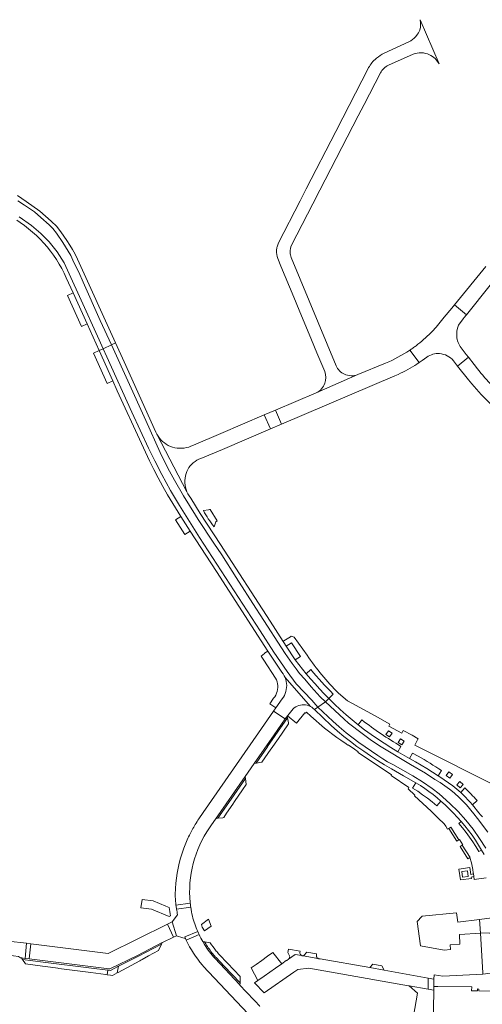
# Model space of a CAD drawing. Header units: metres. Extents: x 166325 to 190320, y 381923 to 404576.
# Tile 650 of 656: x 169983 to 170151, y 401275 to 401632. Entities that reach past the tile are written whole.
import ezdxf

# ---------------------------------------------------------------- set-up
doc = ezdxf.new("R2010")
doc.units = ezdxf.units.M
doc.layers.add('B-WE-VH-VERHARDING_BETONSTRAATSTEEN-GV', color=8, linetype='Continuous', lineweight=18)
doc.layers.add('B-WE-VH-VERHARDING_STRAATBAKSTEEN-GV', color=8, linetype='Continuous', lineweight=18)

msp = doc.modelspace()

# ---------------------------------------------------------------- linework, layer by layer
at = {"layer": 'B-WE-VH-VERHARDING_BETONSTRAATSTEEN-GV', "flags": 128}
for points in [[(170134.934, 401616.193), (170127.997, 401632.246), (170128.129, 401630.969), (170128.174, 401629.563), (170127.923, 401628.459), (170127.472, 401627.473), (170127.123, 401627.013), (170126.473, 401626.157)], [(170123.97, 401624.21), (170118.075, 401621.492), (170116.299, 401620.673), (170115, 401620.073)], [(170112.248, 401618.303), (170112.162, 401618.23), (170112.077, 401618.157)], [(170116.57, 401615.77), (170125.456, 401619.703)], [(170109.33, 401614.84), (170109.141, 401614.471), (170099.988, 401596.661), (170097.408, 401591.642), (170086.688, 401570.78), (170084.466, 401566.458), (170076.65, 401551.248)], [(170081.38, 401550.41), (170089.105, 401565.385), (170091.693, 401570.401), (170105.598, 401597.356), (170107.693, 401601.417), (170113.622, 401612.91)], [(169982.089, 401566.463), (169984.493, 401564.86), (169988.185, 401562.456), (169990.443, 401560.465), (169993.43, 401557.769), (169994.839, 401556.384), (169996.15, 401554.709), (169998.385, 401551.333), (170001.299, 401546.573), (170002.441, 401544.047), (170004.189, 401540.526), (170005.744, 401536.883), (170012.009, 401522.967), (170016.013, 401514.163), (170017.502, 401514.876), (170003.728, 401545.325), (170002.85, 401547.055), (170001.92, 401548.757), (170000.938, 401550.43), (169999.906, 401552.073), (169998.824, 401553.683), (169997.693, 401555.259), (169996.515, 401556.8), (169996.252, 401557.142), (169994.174, 401559.114), (169990.072, 401562.694), (169985.069, 401566.274), (169981.995, 401568.456)], [(169982.574, 401560.659), (169987.043, 401557.55), (169990.492, 401554.587), (169993.503, 401551.527), (169996.369, 401547.933), (169998.895, 401543.901), (170001.372, 401538.607), (170004.481, 401531.758), (170011.621, 401515.972), (170013.076, 401512.758), (170016.013, 401514.163), (170012.009, 401522.967), (170005.744, 401536.883), (170004.189, 401540.526), (170002.441, 401544.047), (170001.299, 401546.573), (169998.385, 401551.333), (169996.15, 401554.709), (169994.839, 401556.384), (169993.43, 401557.769), (169990.443, 401560.465), (169988.185, 401562.456), (169984.493, 401564.86), (169982.089, 401566.463)], [(169981.753, 401559.404), (169982.961, 401558.62), (169984.499, 401557.517), (169985.993, 401556.354), (169987.44, 401555.134), (169988.838, 401553.857), (169990.184, 401552.526), (169991.476, 401551.143), (169992.713, 401549.71), (169993.893, 401548.23), (169995.013, 401546.704), (169996.072, 401545.135), (169997.069, 401543.525), (169998.001, 401541.878), (169998.867, 401540.195), (169999.667, 401538.479), (170002.151, 401533.056), (170007.217, 401521.824), (170011.625, 401512.064), (170013.076, 401512.758), (170011.621, 401515.972), (170004.481, 401531.758), (170001.372, 401538.607), (169998.895, 401543.901), (169996.369, 401547.933), (169993.503, 401551.527), (169990.492, 401554.587), (169987.043, 401557.55), (169982.574, 401560.659)], [(170076.38, 401545.51), (170077.527, 401542.748), (170082.203, 401531.479), (170084.152, 401526.785), (170088.634, 401515.986), (170090.614, 401511.216), (170093.408, 401504.484)], [(170097.57, 401506.591), (170081.227, 401545.912)], [(170151.837, 401542.682), (170140.472, 401528.699), (170144.858, 401525.128), (170161.582, 401545.972)], [(170142.527, 401522.224), (170143.72, 401523.71), (170143.95, 401523.997), (170144.858, 401525.128), (170140.472, 401528.699), (170139.521, 401527.529), (170136.787, 401524.166), (170133.904, 401520.62)], [(170140.106, 401508.401), (170140.865, 401507.441), (170141.644, 401506.456), (170145.563, 401509.688), (170144.771, 401510.714), (170142.914, 401513.12)], [(170127.676, 401507.742), (170124.284, 401512.24)], [(170124.284, 401512.24), (170127.676, 401507.742), (170128.738, 401508.5), (170130.49, 401509.75)], [(170148.099, 401506.403), (170147.63, 401507.01), (170145.563, 401509.688), (170141.644, 401506.456), (170145.57, 401501.49), (170146.784, 401500)], [(170115.49, 401507.532), (170105.396, 401503.389), (170090.38, 401496.75), (170075.546, 401490.426), (170077.736, 401485.389), (170118.92, 401502.98), (170120.046, 401503.461)], [(170126.888, 401507.179), (170127.676, 401507.742)], [(170090.38, 401496.75), (170105.396, 401503.389)], [(170053.912, 401449.953), (170054.369, 401450.211), (170051.875, 401454.387), (170051.6, 401454.342), (170051.261, 401454.317), (170049.394, 401453.982)], [(170053.272, 401448.129), (170053.912, 401449.953)], [(170081.225, 401408.332), (170081.035, 401408.192), (170078.628, 401406.657), (170078.328, 401406.456), (170078.568, 401406.106), (170079.437, 401404.769), (170081.318, 401406.011), (170084.605, 401401.044), (170082.744, 401399.798), (170086.722, 401394.752), (170088.406, 401396.242)], [(170087.028, 401401.459), (170082.353, 401407.987), (170081.225, 401408.332)], [(170088.406, 401396.242), (170086.722, 401394.752)], [(170086.722, 401394.752), (170088.303, 401392.9), (170089.915, 401391.074), (170091.556, 401389.275), (170093.227, 401387.503), (170094.927, 401385.76), (170096.514, 401387.335)], [(170152.595, 401337.252), (170148.877, 401342.165), (170147.491, 401343.904), (170144.853, 401347.078), (170142.329, 401349.716), (170140.38, 401351.437), (170138.64, 401352.851), (170135.256, 401355.241), (170133.43, 401356.369), (170129.951, 401358.625), (170124.484, 401361.817), (170113.893, 401368.164), (170110.394, 401370.458), (170106.991, 401373.001), (170102.04, 401376.805), (170100.453, 401378.239), (170093.66, 401384.56), (170090.975, 401382.65), (170096.385, 401377.485), (170098.676, 401375.498), (170101.212, 401373.264), (170105.774, 401369.819), (170112.74, 401365.03), (170114.462, 401363.894), (170116.223, 401362.778), (170118.078, 401361.736), (170125.403, 401357.648), (170128.943, 401355.452), (170132.445, 401353.067), (170134.981, 401351.079), (170138.843, 401347.672), (170141.796, 401344.7), (170144.597, 401341.615), (170147.228, 401338.284), (170149.632, 401334.895), (170151.828, 401331.374)], [(170150.664, 401342.833), (170149.996, 401343.527), (170149.386, 401344.272), (170146.98, 401347.196), (170146.174, 401348.1), (170145.353, 401348.989), (170144.518, 401349.865), (170143.667, 401350.727), (170142.802, 401351.574), (170141.359, 401352.815), (170139.877, 401354.009), (170138.357, 401355.154), (170136.801, 401356.249), (170135.209, 401357.293), (170134.61, 401357.691), (170132.572, 401359.009), (170130.515, 401360.295), (170128.439, 401361.55), (170126.343, 401362.773), (170124.229, 401363.963), (170119.942, 401366.433), (170117.461, 401367.925), (170115.012, 401369.471), (170112.597, 401371.07), (170110.218, 401372.719), (170107.874, 401374.42), (170105.567, 401376.171), (170103.357, 401377.995), (170101.187, 401379.867), (170099.058, 401381.786), (170096.971, 401383.75), (170094.927, 401385.76), (170093.66, 401384.56), (170100.453, 401378.239), (170102.04, 401376.805), (170106.991, 401373.001), (170110.394, 401370.458), (170113.893, 401368.164), (170124.484, 401361.817), (170129.951, 401358.625), (170133.43, 401356.369), (170135.256, 401355.241), (170138.64, 401352.851), (170140.38, 401351.437), (170142.329, 401349.716), (170144.853, 401347.078), (170147.491, 401343.904), (170148.877, 401342.165), (170152.595, 401337.252)], [(170096.514, 401387.335), (170094.927, 401385.76), (170096.971, 401383.75), (170099.058, 401381.786), (170101.187, 401379.867), (170103.357, 401377.995), (170105.567, 401376.171), (170106.938, 401377.951)], [(170156.664, 401353.408), (170126.137, 401368.82), (170127.223, 401371.017), (170127.247, 401371.066), (170127.3, 401371.04), (170127.361, 401371.161), (170125.118, 401372.434), (170121.897, 401374.161), (170121.38, 401373.181), (170116.673, 401375.702), (170117.078, 401376.446), (170112.6, 401379.03), (170107.73, 401381.66), (170107.711, 401381.625), (170101.677, 401384.849), (170098.388, 401387.677)], [(170079.091, 401378.352), (170074.899, 401381.177), (170069.432, 401373.28), (170049.368, 401344.367), (170047.778, 401342.076)], [(170151.828, 401331.374), (170149.632, 401334.895), (170147.228, 401338.284), (170144.597, 401341.615), (170141.796, 401344.7), (170138.843, 401347.672), (170134.981, 401351.079), (170132.445, 401353.067), (170128.943, 401355.452), (170125.403, 401357.648), (170118.078, 401361.736), (170116.223, 401362.778), (170114.462, 401363.894), (170112.74, 401365.03), (170105.774, 401369.819), (170101.212, 401373.264), (170098.676, 401375.498), (170096.385, 401377.485), (170090.975, 401382.65), (170089.699, 401381.742), (170095.818, 401375.889), (170098.079, 401373.925), (170100.385, 401372.012), (170102.734, 401370.154), (170105.125, 401368.349), (170107.557, 401366.6), (170110.028, 401364.907), (170112.537, 401363.271), (170115.083, 401361.694), (170117.665, 401360.175), (170122.039, 401357.707), (170126.524, 401355.098), (170128.121, 401354.115), (170129.686, 401353.082), (170131.218, 401352.001), (170132.715, 401350.872), (170134.176, 401349.696), (170135.599, 401348.475), (170137.134, 401347.079), (170138.632, 401345.644), (170140.092, 401344.17), (170141.513, 401342.659), (170142.894, 401341.111), (170144.269, 401339.482), (170145.59, 401337.808), (170146.856, 401336.093), (170148.065, 401334.336), (170149.216, 401332.542), (170150.308, 401330.711), (170151.218, 401329.155)], [(170051.631, 401338.838), (170052.362, 401339.888), (170053.781, 401341.926), (170064.607, 401357.479), (170067.857, 401362.147), (170075.098, 401372.609), (170079.091, 401378.352)], [(170080.29, 401376.886), (170079.878, 401378.685), (170075.399, 401372.351), (170072.686, 401368.285), (170072.631, 401368.206), (170068.515, 401362.267), (170070.628, 401362.654), (170073.881, 401367.339), (170073.936, 401367.418), (170076.66, 401371.188)], [(170106.938, 401377.951), (170105.567, 401376.171)], [(170076.66, 401371.188), (170080.1, 401376.148)], [(170105.567, 401376.171), (170107.874, 401374.42), (170110.218, 401372.719), (170112.597, 401371.07), (170115.012, 401369.471), (170117.461, 401367.925), (170119.942, 401366.433), (170121.062, 401368.379)], [(170121.062, 401368.379), (170119.942, 401366.433), (170124.229, 401363.963), (170125.298, 401365.915), (170127.351, 401364.789)], [(170127.351, 401364.789), (170125.298, 401365.915), (170124.229, 401363.963), (170126.343, 401362.773), (170128.439, 401361.55), (170130.515, 401360.295), (170132.572, 401359.009), (170134.61, 401357.691), (170135.826, 401359.551)], [(170135.826, 401359.551), (170134.61, 401357.691), (170135.209, 401357.293), (170136.801, 401356.249), (170138.357, 401355.154), (170139.877, 401354.009), (170141.359, 401352.815), (170142.802, 401351.574), (170144.23, 401353.265)], [(170064.698, 401356.76), (170064.607, 401357.479), (170053.781, 401341.926)], [(170054.169, 401342.165), (170054.647, 401342.258), (170059.493, 401349.249), (170064.698, 401356.76)], [(170144.23, 401353.265), (170142.802, 401351.574)], [(170142.802, 401351.574), (170143.667, 401350.727), (170144.518, 401349.865), (170145.353, 401348.989), (170146.174, 401348.1), (170146.98, 401347.196), (170148.683, 401348.668)], [(170148.683, 401348.668), (170146.98, 401347.196), (170149.386, 401344.272), (170149.996, 401343.527), (170150.664, 401342.833)], [(170035.824, 401310.378), (170031.174, 401312.332), (170027.159, 401312.73), (170026.766, 401309.71), (170030.635, 401309.226), (170036.934, 401306.572), (170037.509, 401306.857)], [(170037.044, 401309.865), (170035.824, 401310.378)], [(170039.448, 401310.708), (170044.632, 401311.387), (170044.619, 401311.515), (170044.606, 401311.644)], [(170044.632, 401311.387), (170039.448, 401310.708)], [(170039.684, 401309.228), (170044.803, 401309.994)], [(170047.332, 401301.144), (170042.63, 401299.16), (170042.91, 401298.542), (170043.028, 401298.285), (170043.148, 401298.028), (170047.831, 401300.051)], [(170050.267, 401296.645), (170049.839, 401297.4), (170049.169, 401297.504), (170049.843, 401296.381)], [(170051.883, 401297.084), (170049.839, 401297.4), (170050.267, 401296.645)], [(170053.638, 401291.313), (170062.544, 401281.836), (170062.669, 401281.703), (170062.692, 401282.462), (170056.929, 401288.559), (170054.011, 401291.646)], [(170054.011, 401291.646), (170056.929, 401288.559), (170062.692, 401282.462), (170062.762, 401284.742), (170058.097, 401289.662), (170055.168, 401292.751)]]:
    msp.add_lwpolyline(points, dxfattribs=at)
at = {"layer": 'B-WE-VH-VERHARDING_BETONSTRAATSTEEN-GV'}
for points in [[(170126.473, 401626.157, -0.0980197), (170123.97, 401624.21)], [(170112.077, 401618.157, 0.0827541), (170109.33, 401614.84)], [(170115, 401620.073, 0.0630325), (170112.248, 401618.303)], [(170125.456, 401619.703, -0.204933), (170131.419, 401619.525)], [(170131.419, 401619.525, -0.1640656), (170134.934, 401616.193)], [(170113.622, 401612.91, -0.160128), (170116.57, 401615.77)], [(170076.134, 401549.815, 0.0453707), (170075.935, 401548.501)], [(170076.65, 401551.248, 0.0519061), (170076.134, 401549.815)], [(170080.845, 401547.751, -0.1200293), (170081.38, 401550.41)], [(170075.935, 401548.501, 0.1040141), (170076.38, 401545.51)], [(170081.227, 401545.912, -0.0819287), (170080.845, 401547.751)], [(170133.904, 401520.62, -0.0146288), (170131.913, 401518.509)], [(170141.306, 401518.105, -0.1351093), (170142.527, 401522.224)], [(170131.913, 401518.509, -0.0353411), (170126.546, 401513.847)], [(170141.334, 401517.273, -0.0264933), (170141.306, 401518.105)], [(170142.914, 401513.12, -0.1404009), (170141.334, 401517.273)], [(170126.546, 401513.847, -0.0075898), (170125.333, 401512.962)], [(170124.284, 401512.24, -0.0495051), (170115.49, 401507.532)], [(170125.333, 401512.962, -0.0061072), (170124.284, 401512.24)], [(170130.49, 401509.75, -0.1713725), (170135.124, 401510.984)], [(170135.124, 401510.984, -0.2028631), (170140.106, 401508.401)], [(170100.56, 401503.516, -0.1831167), (170097.57, 401506.591)], [(170120.046, 401503.461, 0.0406904), (170126.888, 401507.179)], [(170153.561, 401500, -0.0224917), (170148.099, 401506.403)], [(170093.408, 401504.484, -0.1781325), (170093.451, 401500.213)], [(170105.396, 401503.389, -0.2086408), (170100.56, 401503.516)], [(170093.451, 401500.213, -0.1937562), (170090.38, 401496.75)], [(170146.784, 401500, 0.0312627), (170153.82, 401492.561)], [(170049.394, 401453.982, 0.04576), (170053.272, 401448.129)], [(170098.388, 401387.677, -0.0456422), (170087.028, 401401.459)], [(170088.406, 401396.242, 0.018491), (170096.514, 401387.335)], [(170096.514, 401387.335, -0.018491), (170088.406, 401396.242)], [(170106.938, 401377.951, 0.0312209), (170121.062, 401368.379)], [(170121.062, 401368.379, -0.0312209), (170106.938, 401377.951)], [(170080.1, 401376.148, 0.1827467), (170080.29, 401376.886)], [(170127.351, 401364.789, -0.0193806), (170135.826, 401359.551)], [(170135.826, 401359.551, 0.0193806), (170127.351, 401364.789)], [(170144.23, 401353.265, -0.0295573), (170148.683, 401348.668)], [(170148.683, 401348.668, 0.0295573), (170144.23, 401353.265)], [(170047.778, 401342.076, 0.0125581), (170046.444, 401339.993)], [(170053.781, 401341.926, -0.1387475), (170054.169, 401342.165)], [(170046.444, 401339.993, 0.0220271), (170044.344, 401336.158)], [(170044.606, 401311.644, -0.1776556), (170051.631, 401338.838)], [(170044.344, 401336.158, 0.025977), (170042.298, 401331.387)], [(170042.298, 401331.387, 0.0753464), (170039.29, 401316.764)], [(170039.29, 401316.764, 0.0531009), (170039.448, 401310.708)], [(170037.509, 401306.857, -0.0156619), (170037.044, 401309.865)], [(170039.448, 401310.708, 0.0117555), (170039.684, 401309.228)], [(170044.803, 401309.994, -0.0078662), (170044.632, 401311.387)], [(170047.831, 401300.051, -0.0085422), (170047.332, 401301.144)], [(170049.843, 401296.381, 0.042771), (170053.638, 401291.313)], [(170052.847, 401293.018, -0.0304172), (170050.267, 401296.645)], [(170050.267, 401296.645, 0.0304172), (170052.847, 401293.018)], [(170054.09, 401294.021, -0.0273499), (170051.883, 401297.084)], [(170054.011, 401291.646, -0.0118149), (170052.847, 401293.018)], [(170052.847, 401293.018, 0.0118149), (170054.011, 401291.646)], [(170055.168, 401292.751, -0.0119842), (170054.09, 401294.021)]]:
    msp.add_lwpolyline(points, format="xyb", dxfattribs=at)
at = {"layer": 'B-WE-VH-VERHARDING_BETONSTRAATSTEEN-GV', "flags": 128}
for points in [[(170002.151, 401533.056), (170000.072, 401532.092), (170005.153, 401520.873), (170007.217, 401521.824)], [(170036.49, 401469.367), (170033.697, 401475.026), (170028.5, 401486.707), (170016.013, 401514.163), (170013.076, 401512.758), (170014.417, 401509.794), (170023.423, 401489.734), (170029.452, 401476.595), (170031.804, 401472.004), (170034.319, 401467.092), (170037.461, 401461.28), (170040.734, 401455.785), (170048.054, 401444.202), (170070.053, 401410.376), (170075.008, 401402.531), (170079.852, 401395.496), (170083.112, 401391.088), (170088.729, 401385.142), (170090.975, 401382.65), (170093.66, 401384.56), (170091.79, 401386.332), (170088.487, 401390.024), (170086.156, 401392.763), (170084.334, 401394.808), (170083.095, 401396.508), (170081.565, 401398.427), (170079.088, 401402.118), (170069.956, 401416.083), (170068.398, 401418.614), (170061.262, 401429.683), (170056.09, 401437.893), (170053.242, 401442.131), (170047.497, 401450.748), (170046.543, 401452.37), (170042.221, 401459.385), (170038.943, 401465.02)], [(170032.516, 401481.739), (170032.148, 401482.5), (170020.633, 401507.954), (170017.502, 401514.876), (170016.013, 401514.163), (170028.5, 401486.707), (170033.697, 401475.026), (170036.49, 401469.367), (170038.943, 401465.02), (170042.221, 401459.385), (170046.543, 401452.37), (170047.497, 401450.748), (170053.242, 401442.131), (170056.09, 401437.893), (170061.262, 401429.683), (170068.398, 401418.614), (170069.956, 401416.083), (170079.088, 401402.118), (170081.565, 401398.427), (170083.095, 401396.508), (170084.334, 401394.808), (170086.156, 401392.763), (170088.487, 401390.024), (170091.79, 401386.332), (170093.66, 401384.56), (170094.927, 401385.76), (170093.227, 401387.503), (170091.556, 401389.275), (170089.915, 401391.074), (170088.303, 401392.9), (170086.722, 401394.752), (170082.744, 401399.798), (170079.437, 401404.769), (170078.568, 401406.106), (170078.328, 401406.456), (170073.576, 401413.806), (170055.574, 401441.622), (170048.233, 401452.988), (170044.803, 401458.449), (170044.238, 401459.351), (170043.797, 401460.073), (170043.424, 401460.831)], [(170034.319, 401467.092), (170031.804, 401472.004), (170029.452, 401476.595), (170023.423, 401489.734), (170014.417, 401509.794), (170013.076, 401512.758), (170011.625, 401512.064), (170016.565, 401501.097), (170018.165, 401497.531), (170026.977, 401478.372), (170028.391, 401475.192), (170029.869, 401472.041), (170031.412, 401468.922), (170033.019, 401465.835), (170034.69, 401462.782), (170036.422, 401459.763), (170041.251, 401451.821), (170041.25, 401451.815), (170044.634, 401446.56), (170054.127, 401431.891), (170066.9, 401412.14), (170072.823, 401402.997), (170074.242, 401400.812), (170074.951, 401399.706), (170075.668, 401398.607), (170076.396, 401397.513), (170077.133, 401396.427), (170077.88, 401395.346), (170078.351, 401394.663), (170078.728, 401394.025), (170079.042, 401393.355), (170088.234, 401382.867), (170088.764, 401382.549), (170089.255, 401382.172), (170089.699, 401381.742), (170090.975, 401382.65), (170088.729, 401385.142), (170083.112, 401391.088), (170079.852, 401395.496), (170075.008, 401402.531), (170070.053, 401410.376), (170048.054, 401444.202), (170040.734, 401455.785), (170037.461, 401461.28)], [(170073.755, 401483.689), (170071.504, 401488.702), (170055.765, 401482.017), (170045.821, 401477.786), (170044.874, 401477.369), (170044.081, 401477.076), (170043.266, 401476.852), (170042.434, 401476.7), (170041.592, 401476.621), (170040.747, 401476.614), (170039.904, 401476.682), (170039.07, 401476.822), (170038.252, 401477.033), (170037.455, 401477.315), (170036.685, 401477.665), (170035.949, 401478.08), (170035.251, 401478.558), (170034.597, 401479.094), (170033.993, 401479.685), (170033.441, 401480.326), (170032.948, 401481.012), (170032.516, 401481.739), (170043.424, 401460.831), (170043.122, 401461.621), (170042.893, 401462.436), (170042.74, 401463.268), (170042.665, 401464.11), (170042.665, 401464.425), (170042.666, 401464.956), (170042.745, 401465.798), (170042.901, 401466.629), (170043.133, 401467.442), (170043.438, 401468.231), (170043.776, 401468.94), (170044.179, 401469.613), (170044.645, 401470.245), (170045.168, 401470.83), (170045.744, 401471.363), (170046.369, 401471.839), (170047.036, 401472.253), (170047.739, 401472.602), (170048.472, 401472.883), (170056.347, 401476.227)], [(170075.546, 401490.426), (170071.504, 401488.702), (170073.755, 401483.689), (170077.736, 401485.389)], [(170041.25, 401451.815), (170039.313, 401450.609), (170042.721, 401445.32), (170044.634, 401446.56)], [(170079.437, 401404.769), (170082.744, 401399.798), (170084.605, 401401.044), (170081.318, 401406.011)], [(170088.234, 401382.867), (170079.042, 401393.355), (170079.29, 401392.658), (170079.471, 401391.94), (170079.582, 401391.208), (170079.623, 401390.468), (170079.593, 401389.729), (170079.492, 401388.995), (170079.322, 401388.275), (170079.083, 401387.574), (170078.778, 401386.899), (170078.411, 401386.256), (170077.983, 401385.652), (170075.69, 401382.334), (170074.899, 401381.177), (170079.091, 401378.352), (170079.985, 401379.593), (170081.931, 401381.95), (170082.398, 401382.356), (170082.908, 401382.706), (170083.454, 401382.995), (170084.03, 401383.221), (170084.628, 401383.379), (170085.241, 401383.468), (170085.859, 401383.487), (170086.475, 401383.435), (170087.082, 401383.313), (170087.67, 401383.123)], [(170075.399, 401372.351), (170079.878, 401378.685), (170079.844, 401378.835), (170079.838, 401378.954), (170079.84, 401379.073), (170079.85, 401379.192), (170079.868, 401379.309), (170079.894, 401379.426), (170079.985, 401379.593), (170079.091, 401378.352), (170075.098, 401372.609), (170067.857, 401362.147), (170068.515, 401362.267), (170072.631, 401368.206), (170072.686, 401368.285)], [(170116.971, 401371.853), (170115.638, 401372.717), (170116.517, 401374.048), (170117.835, 401373.169)], [(170121.358, 401368.927), (170120.032, 401369.805), (170120.92, 401371.151), (170122.233, 401370.257)], [(170060.053, 401347.374), (170060.745, 401348.381), (170063.621, 401352.564), (170064.982, 401354.524), (170064.698, 401356.76), (170059.493, 401349.249), (170054.647, 401342.258), (170056.48, 401342.459), (170056.785, 401342.538), (170057.806, 401344.106)], [(170137.524, 401357.768), (170138.418, 401359.068), (170139.739, 401358.179), (170138.829, 401356.87)], [(170142.39, 401355.587), (170143.615, 401354.578), (170142.589, 401353.337), (170141.376, 401354.383)], [(170038.061, 401304.62), (170036.344, 401303.766), (170038.542, 401299.093), (170039.63, 401299.62)], [(170051.316, 401305.602), (170048.69, 401303.702), (170048.966, 401302.704), (170049.762, 401301.364), (170052.225, 401303.139)], [(169986.239, 401291.195), (169984.696, 401291.39), (169983.388, 401291.555), (169983.777, 401291.002), (169991.242, 401290.058), (169997.098, 401289.319), (170002.954, 401288.579), (170008.81, 401287.839), (170014.684, 401287.097), (170015.674, 401286.982), (170018.615, 401288.501), (170025.616, 401292.117), (170025.858, 401292.242), (170034.18, 401296.54), (170034.427, 401297.097), (170025.447, 401292.473), (170015.507, 401287.526), (170014.746, 401287.593), (170014.307, 401287.648)], [(169986.761, 401296.662), (169985.267, 401296.851), (169984.696, 401291.39), (169986.239, 401291.195)], [(170026.35, 401290.523), (170026.367, 401290.532), (170026.687, 401290.705), (170027.193, 401290.978), (170029.545, 401292.246), (170033.17, 401294.202), (170034.18, 401296.54), (170025.858, 401292.242), (170025.616, 401292.117), (170018.615, 401288.501), (170018.167, 401286.108), (170018.458, 401286.265)], [(170077.806, 401289.379), (170074.625, 401293.553), (170072.664, 401292.137), (170070.624, 401290.663), (170068.584, 401289.189), (170066.788, 401287.892), (170069.212, 401283.388), (170071.488, 401284.974), (170073.552, 401286.413), (170075.616, 401287.852)], [(170109.736, 401288.018), (170091.767, 401291.201), (170091.345, 401291.276), (170090.169, 401291.484), (170086.276, 401292.173), (170085.741, 401292.268), (170085.383, 401292.331), (170085.192, 401292.365), (170085.063, 401292.388), (170082.719, 401292.803), (170080.272, 401291.098), (170079.624, 401290.646), (170079.495, 401290.556), (170077.806, 401289.379), (170075.616, 401287.852), (170073.552, 401286.413), (170071.488, 401284.974), (170069.212, 401283.388), (170067.974, 401282.525), (170071.437, 401278.838), (170082.168, 401286.366), (170083.63, 401287.381), (170087.603, 401287.854), (170123.857, 401281.451), (170124.034, 401281.42), (170130.973, 401280.195), (170130.982, 401284.246), (170114.967, 401287.09)], [(170085.063, 401292.388), (170084.825, 401292.553), (170084.618, 401292.744), (170084.483, 401292.974), (170084.436, 401293.267), (170084.444, 401293.601), (170084.475, 401293.903), (170084.517, 401294.056), (170080.292, 401294.76), (170080.086, 401293.553), (170080.665, 401292.347), (170080.713, 401292.101), (170080.673, 401291.783), (170080.618, 401291.593), (170080.515, 401291.37), (170080.272, 401291.098), (170082.719, 401292.803)], [(170090.485, 401293.013), (170086.929, 401293.626), (170085.897, 401292.446), (170085.741, 401292.268), (170086.276, 401292.173), (170090.169, 401291.484), (170091.345, 401291.276), (170090.922, 401291.468), (170090.726, 401291.616), (170090.557, 401291.791), (170090.456, 401291.976), (170090.409, 401292.129), (170090.425, 401292.42)], [(170008.81, 401287.839), (170002.954, 401288.579), (169997.098, 401289.319), (169991.242, 401290.058), (169983.777, 401291.002), (169984.929, 401289.363), (169991.051, 401288.545), (169992.122, 401288.402), (169996.557, 401287.81), (169996.902, 401287.764), (170002.752, 401286.982), (170008.603, 401286.201), (170014.037, 401285.475), (170014.472, 401285.417), (170014.684, 401287.097)], [(170018.615, 401288.501), (170015.674, 401286.982), (170014.684, 401287.097), (170014.472, 401285.417), (170015.731, 401285.25), (170016.409, 401285.16), (170018.167, 401286.108)], [(170114.17, 401288.69), (170110.916, 401289.298), (170110.905, 401289.3), (170110.9, 401289.28), (170109.736, 401288.018), (170114.967, 401287.09)], [(170133.061, 401283.877), (170130.982, 401284.246), (170130.973, 401280.195), (170132.981, 401279.84), (170133.008, 401281.2)]]:
    msp.add_lwpolyline(points, close=True, dxfattribs=at)
at = {"layer": 'B-WE-VH-VERHARDING_STRAATBAKSTEEN-GV', "flags": 128}
for points in [[(170011.625, 401512.064), (170009.544, 401511.144), (170014.519, 401500.162), (170016.565, 401501.097)], [(170079.042, 401393.355), (170078.728, 401394.025), (170078.351, 401394.663), (170077.88, 401395.346), (170077.133, 401396.427), (170076.396, 401397.513), (170075.668, 401398.607), (170074.951, 401399.706), (170074.242, 401400.812), (170072.823, 401402.997), (170071.59, 401402.19), (170071.606, 401402.131), (170070.423, 401401.081), (170071.355, 401399.632), (170075.566, 401393.108), (170075.885, 401392.478), (170076.131, 401391.816), (170076.302, 401391.131), (170076.394, 401390.431), (170076.407, 401389.725), (170076.341, 401389.022), (170076.196, 401388.331), (170075.975, 401387.661), (170075.679, 401387.019), (170075.313, 401386.415), (170074.882, 401385.856), (170073.531, 401383.817), (170075.69, 401382.334), (170077.983, 401385.652), (170078.411, 401386.256), (170078.778, 401386.899), (170079.083, 401387.574), (170079.322, 401388.275), (170079.492, 401388.995), (170079.593, 401389.729), (170079.623, 401390.468), (170079.582, 401391.208), (170079.471, 401391.94), (170079.29, 401392.658)], [(170131.218, 401352.001), (170129.686, 401353.082), (170128.121, 401354.115), (170126.524, 401355.098), (170125.294, 401353.191), (170127.146, 401352.041), (170128.954, 401350.823), (170130.717, 401349.54), (170132.432, 401348.194), (170134.097, 401346.786), (170135.599, 401348.475), (170134.176, 401349.696), (170132.715, 401350.872)], [(170138.463, 401338.509), (170141.355, 401333.924), (170142.124, 401334.408), (170139.194, 401338.982)], [(170143.319, 401332.509), (170142.552, 401332.025), (170145.397, 401327.514), (170146.064, 401327.955), (170146.145, 401328.022)], [(170147.347, 401322.028), (170146.439, 401321.888), (170146.088, 401324.35), (170142.098, 401323.822), (170142.628, 401319.867), (170146.641, 401320.374), (170146.578, 401320.907), (170147.493, 401321.065), (170147.469, 401321.223)], [(170143.443, 401320.829), (170145.452, 401321.16), (170145.178, 401323.198), (170143.163, 401322.905)], [(170145.452, 401321.16), (170143.443, 401320.829), (170143.163, 401322.905), (170145.178, 401323.198)], [(170149.62, 401305.53), (170141.71, 401304.54), (170141.23, 401307.941), (170128.747, 401306.655), (170128.6, 401306.64), (170127.01, 401304.76), (170128.21, 401295.95), (170136.79, 401294.4), (170139, 401294.56), (170138.93, 401296.29), (170142.49, 401296.5), (170142.32, 401300.09), (170149.98, 401300.48)], [(169985.267, 401296.851), (169978.64, 401297.69), (169977.493, 401300.17), (169977.151, 401300.909), (169977.243, 401302.948), (169972.891, 401303.225), (169972.855, 401302.585), (169972.817, 401301.924), (169972.518, 401296.678), (169971.209, 401296.462), (169972.125, 401291.403), (169978.76, 401292.53), (169982.31, 401292.07), (169983.03, 401291.6), (169983.388, 401291.555), (169984.696, 401291.39)], [(170034.427, 401297.097), (170034.55, 401297.16), (170038.542, 401299.093), (170036.344, 401303.766), (170014.91, 401293.1), (169986.761, 401296.662), (169986.239, 401291.195), (170014.307, 401287.648), (170014.746, 401287.593), (170015.507, 401287.526), (170025.447, 401292.473)], [(170153.444, 401300.701), (170149.98, 401300.48), (170150.753, 401286.138), (170150.78, 401285.64), (170155.403, 401286.208)], [(170155.403, 401286.208), (170150.78, 401285.64), (170136.31, 401284.88), (170133.092, 401285.432), (170133.061, 401283.877), (170133.008, 401281.2), (170134.485, 401281.183), (170146.753, 401281.008), (170146.733, 401279.589), (170148.862, 401279.567), (170148.881, 401280.267), (170149.29, 401280.256), (170149.296, 401279.605), (170155.282, 401279.497)], [(170132.981, 401279.84), (170130.973, 401280.195), (170124.034, 401281.42), (170127.141, 401278.695), (170124.203, 401262.076), (170123.959, 401261.066), (170124.864, 401261.103), (170134.328, 401260.987), (170134.37, 401264.317), (170137.788, 401264.289), (170137.816, 401266.399), (170134.396, 401266.444), (170134.254, 401266.113), (170132.709, 401266.147)]]:
    msp.add_lwpolyline(points, close=True, dxfattribs=at)
for points in [[(170151.218, 401329.155), (170150.308, 401330.711), (170149.382, 401330.157), (170148.302, 401331.959), (170147.164, 401333.725), (170145.969, 401335.453), (170144.718, 401337.141), (170143.412, 401338.787), (170142.054, 401340.39), (170142.894, 401341.111), (170141.513, 401342.659), (170140.092, 401344.17), (170138.632, 401345.644), (170137.134, 401347.079), (170135.599, 401348.475), (170134.097, 401346.786), (170132.432, 401348.194), (170130.717, 401349.54), (170128.954, 401350.823), (170127.146, 401352.041), (170125.294, 401353.191), (170126.524, 401355.098), (170122.039, 401357.707), (170117.665, 401360.175), (170115.083, 401361.694), (170112.537, 401363.271), (170110.028, 401364.907), (170107.557, 401366.6), (170105.125, 401368.349), (170102.734, 401370.154), (170100.385, 401372.012), (170098.079, 401373.925), (170095.818, 401375.889), (170089.699, 401381.742), (170089.255, 401382.172), (170088.764, 401382.549), (170088.234, 401382.867), (170087.67, 401383.123), (170087.082, 401383.313), (170086.475, 401383.435), (170085.859, 401383.487), (170085.241, 401383.468), (170084.628, 401383.379), (170084.03, 401383.221), (170083.454, 401382.995), (170082.908, 401382.706), (170082.398, 401382.356), (170081.931, 401381.95), (170079.985, 401379.593), (170079.894, 401379.426), (170083.197, 401376.817), (170086.175, 401380.605), (170086.429, 401380.389), (170086.797, 401380.838), (170088.409, 401379.313), (170093.306, 401375.033), (170097.837, 401371.616), (170099.28, 401370.599), (170101.178, 401369.263), (170101.826, 401368.824), (170101.915, 401368.937), (170104.262, 401367.375), (170105.513, 401366.384), (170105.414, 401366.252), (170105.507, 401366.18), (170110.028, 401363.122), (170110.06, 401363.17), (170113.87, 401360.59), (170117.68, 401358.01), (170117.56, 401357.83), (170123.96, 401353.38), (170123.644, 401352.929), (170126.157, 401350.639), (170125.95, 401350.436), (170132.091, 401344.88), (170132.082, 401344.87), (170134.627, 401342.323), (170136.767, 401340.22), (170137.319, 401339.378), (170138.024, 401338.261), (170138.45, 401338.53), (170138.463, 401338.509), (170139.194, 401338.982), (170142.124, 401334.408), (170142.327, 401334.522), (170143.522, 401332.642), (170143.319, 401332.509), (170146.145, 401328.022), (170146.064, 401327.955), (170146.721, 401326.079), (170146.912, 401324.866), (170147.1, 401323.652), (170147.285, 401322.438), (170147.347, 401322.028), (170147.469, 401321.223), (170147.493, 401321.065), (170147.656, 401319.968), (170147.67, 401319.97), (170151.961, 401320.622)], [(170044.803, 401309.994), (170039.684, 401309.228)], [(170040, 401307.254), (170038.061, 401304.62), (170039.63, 401299.62), (170041.929, 401298.864), (170042.91, 401298.542), (170042.63, 401299.16), (170047.332, 401301.144)], [(170154.06, 401306.069), (170149.62, 401305.53), (170149.98, 401300.48), (170153.444, 401300.701)], [(170047.831, 401300.051), (170043.148, 401298.028)], [(170049.843, 401296.381), (170049.169, 401297.504)], [(170049.04, 401288.923), (170049.18, 401288.761), (170049.32, 401288.6), (170065.475, 401271.405)], [(170069.912, 401273.95), (170069.727, 401274.164), (170068.194, 401275.802), (170064.737, 401279.494), (170062.905, 401281.45), (170062.669, 401281.703), (170062.544, 401281.836), (170053.638, 401291.313)]]:
    msp.add_lwpolyline(points, dxfattribs=at)
at = {"layer": 'B-WE-VH-VERHARDING_STRAATBAKSTEEN-GV'}
for points in [[(170045.407, 401306.691, -0.0204989), (170044.803, 401309.994)], [(170039.684, 401309.228, -0.0259519), (170040, 401307.254)], [(170047.332, 401301.144, -0.0395247), (170045.407, 401306.691)], [(170049.169, 401297.504, -0.0188109), (170047.831, 401300.051)], [(170043.148, 401298.028, 0.0669924), (170049.04, 401288.923)], [(170053.638, 401291.313, -0.042771), (170049.843, 401296.381)]]:
    msp.add_lwpolyline(points, format="xyb", dxfattribs=at)

doc.saveas('drawing.dxf')
